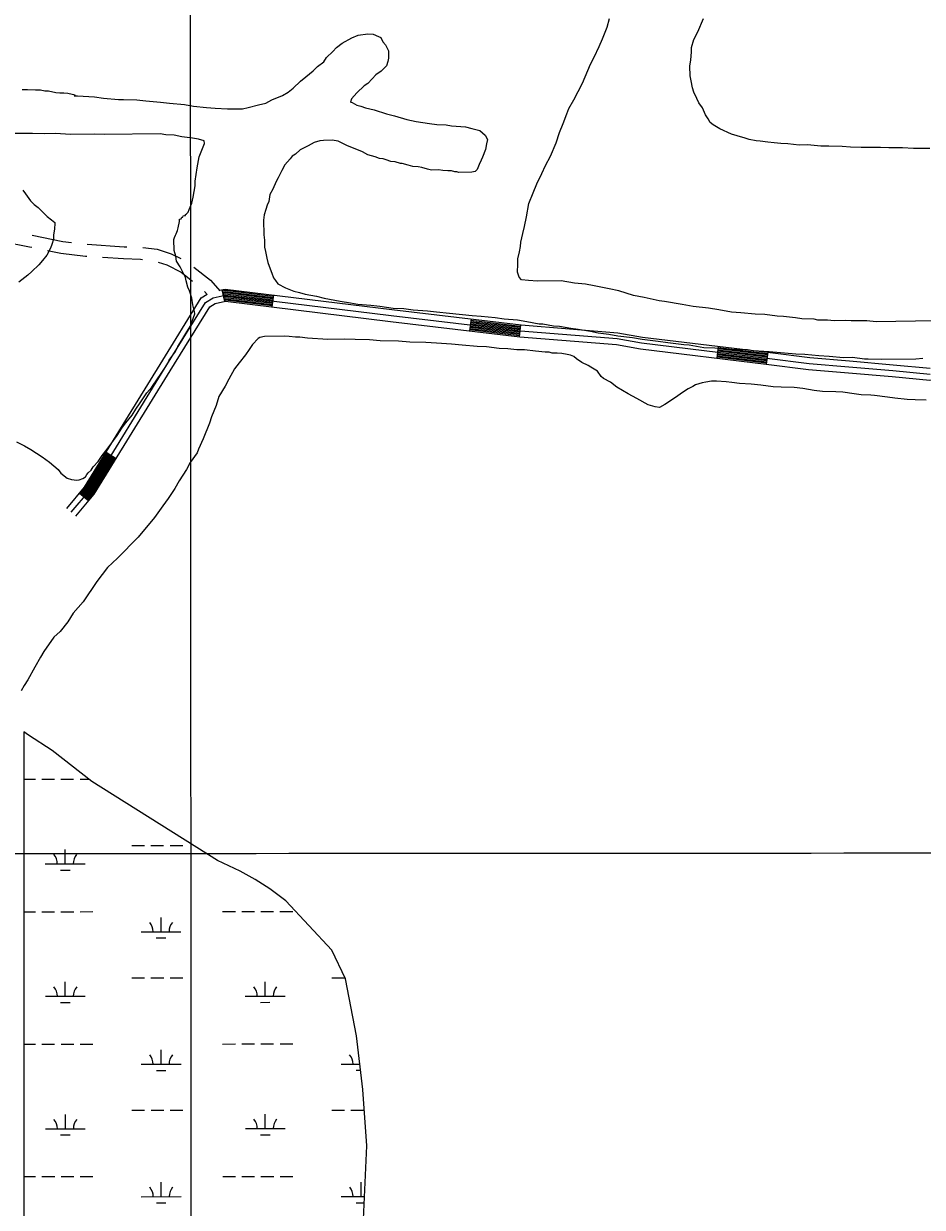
# Model space of a CAD drawing. Extents: x 3279314 to 3317160, y 734079 to 759431.
# Drawn here: x 3301399 to 3303655, y 744634 to 747608 of the extents above; entities that cross this region are included whole.
import ezdxf

# ---------------------------------------------------------------- set-up
doc = ezdxf.new("R2010")
doc.units = 0
for name, color, linetype in [('V-GRID-MAJR', 7, 'Continuous'), ('V-ROAD-CNTR', 7, 'Continuous'), ('V-SITE-VEGE', 7, 'Continuous'), ('V-WETL-SWMP', 7, 'Continuous')]:
    doc.layers.add(name, color=color, linetype=linetype)

msp = doc.modelspace()

# ---------------------------------------------------------------- linework, layer by layer
at = {"layer": 'V-GRID-MAJR'}
for points in [[(3301822.6, 739465.2), (3301819.1, 745523.7), (3301815.6, 751585.5), (3301812, 757647.4), (3301812, 757650.7)], [(3283456.6, 745517.7), (3286079.8, 745518), (3291326.2, 745519.1), (3296572.6, 745521), (3301819.1, 745523.7), (3307065.5, 745527.1), (3312312, 745531.3), (3314935.2, 745533.7)]]:
    msp.add_spline(points, degree=3, dxfattribs=at)
at = {"layer": 'V-ROAD-CNTR'}
for p, q in [((3301896.7, 746939.9), (3301903.3, 746910.6)), ((3302025.8, 746926.6), (3302022.1, 746896.9)), ((3302522.1, 746866.4), (3302518.6, 746836.6)), ((3302646.2, 746851.7), (3302642.7, 746821.9)), ((3303143.1, 746797.8), (3303139.5, 746768.1)), ((3303267.3, 746782.7), (3303263.5, 746753)), ((3301605.8, 746531.6), (3301631.4, 746515.8)), ((3301539.2, 746428.7), (3301562.2, 746409.4))]:
    msp.add_line(p, q, dxfattribs=at)
for points in [[(3301345.9, 747061), (3301413.3, 747047.8), (3301419.3, 747046.6)], [(3301420.4, 747077), (3301497.3, 747061.3), (3301518.7, 747058.7)], [(3301458.4, 747038.6), (3301492.5, 747031.6), (3301553.7, 747024.3), (3301557.3, 747024.1)], [(3301558.4, 747054.1), (3301651.4, 747048), (3301658.2, 747047.8)], [(3301698.1, 747046), (3301734.3, 747041.6), (3301769.6, 747030.4), (3301793.2, 747018.3)], [(3301597.2, 747021.5), (3301649.8, 747018), (3301692.3, 747016.4), (3301697, 747015.9)], [(3301736.4, 747009.5), (3301758.1, 747002.6), (3301794.1, 746984), (3301822.8, 746961.2)], [(3301826.5, 746996.6), (3301867.8, 746963.6), (3301886.8, 746942.6), (3301891.3, 746937.2)], [(3301890.5, 746938.5), (3301904.4, 746941.6), (3302323.3, 746889.9), (3302648, 746851.5), (3302891.1, 746831.9), (3302952.4, 746821), (3303267, 746782.8), (3303372.9, 746769.5), (3303472.3, 746761.2), (3303582.4, 746751.5), (3303674.9, 746743.1)], [(3301897.4, 746937), (3301904.6, 746938.6), (3302025.5, 746923.7)], [(3301507, 746390.4), (3301551.8, 746443.7), (3301741.4, 746752.1), (3301844.2, 746919.1), (3301860, 746928.4)], [(3301518.5, 746380.7), (3301564, 746434.9), (3301754.2, 746744.2), (3301855.1, 746908.1), (3301874.3, 746919.5), (3301905.2, 746926.4), (3302321.5, 746875), (3302646.5, 746836.5), (3302889.2, 746817), (3302950.2, 746806.2), (3303265.1, 746767.9), (3303371.4, 746754.6), (3303471, 746746.3), (3303581.1, 746736.6), (3303674.7, 746728.1)], [(3301530, 746371.1), (3301576.2, 746426.1), (3301767, 746736.3), (3301865.9, 746897.1), (3301879.9, 746905.4), (3301905.9, 746911.2), (3302319.7, 746860.1), (3302645, 746821.6), (3302887.3, 746802.1), (3302948, 746791.3), (3303263.3, 746753), (3303369.8, 746739.6), (3303469.7, 746731.3), (3303579.7, 746721.6), (3303674.5, 746713), (3303744.8, 746717.4), (3303816.7, 746733.4), (3303883.6, 746765.5), (3303928, 746821.8), (3303928.8, 746824.6)], [(3301853, 746935.2), (3301860, 746927.6)], [(3301898, 746934), (3301904.7, 746935.5), (3302025.1, 746920.7)], [(3301898.7, 746931.1), (3301904.9, 746932.5), (3302024.7, 746917.7)], [(3301899.4, 746928.2), (3301905, 746929.5), (3302024.4, 746914.7)], [(3301900, 746925.3), (3301905.2, 746926.4), (3302024, 746911.7)], [(3301900.7, 746922.3), (3301905.3, 746923.4), (3302023.6, 746908.8)], [(3301901.3, 746919.4), (3301905.5, 746920.3), (3302023.2, 746905.8)], [(3301902, 746916.5), (3301905.6, 746917.3), (3302022.9, 746902.8)], [(3301902.6, 746913.6), (3301905.8, 746914.3), (3302022.5, 746899.8)], [(3302520, 746848.5), (3302644.1, 746833.8)], [(3302520.3, 746851.5), (3302644.5, 746836.8)], [(3302520.7, 746854.4), (3302644.8, 746839.7)], [(3302521, 746857.4), (3302645.2, 746842.7)], [(3302521.4, 746860.4), (3302645.5, 746845.7)], [(3302521.7, 746863.4), (3302645.9, 746848.7)], [(3302518.9, 746839.5), (3302643.1, 746824.8)], [(3302519.3, 746842.5), (3302643.4, 746827.8)], [(3302519.6, 746845.5), (3302643.8, 746830.8)], [(3303142, 746788.9), (3303265.9, 746773.8), (3303266.1, 746773.8)], [(3303142.4, 746791.9), (3303266.2, 746776.8), (3303266.5, 746776.8)], [(3303142.8, 746794.9), (3303266.6, 746779.8), (3303266.9, 746779.8)], [(3303139.9, 746771), (3303263.7, 746756), (3303263.9, 746755.9)], [(3303140.2, 746774), (3303264, 746758.9), (3303264.3, 746758.9)], [(3303140.6, 746777), (3303264.4, 746761.9), (3303264.6, 746761.9)], [(3303140.9, 746780), (3303264.8, 746764.9), (3303265, 746764.9)], [(3303141.3, 746782.9), (3303265.1, 746767.9), (3303265.4, 746767.8)], [(3303141.7, 746785.9), (3303265.5, 746770.9), (3303265.8, 746770.8)], [(3301541.5, 746426.7), (3301554.3, 746442), (3301608.4, 746530)], [(3301543.8, 746424.8), (3301556.7, 746440.2), (3301611, 746528.4)], [(3301546.1, 746422.9), (3301559.1, 746438.4), (3301613.5, 746526.8)], [(3301548.4, 746420.9), (3301561.6, 746436.7), (3301616.1, 746525.3)], [(3301550.7, 746419), (3301564, 746434.9), (3301618.6, 746523.7)], [(3301553, 746417.1), (3301566.5, 746433.2), (3301621.2, 746522.1)], [(3301555.3, 746415.2), (3301568.9, 746431.4), (3301623.7, 746520.6)], [(3301557.6, 746413.2), (3301571.3, 746429.6), (3301626.3, 746519)], [(3301559.9, 746411.3), (3301573.8, 746427.9), (3301628.8, 746517.4)]]:
    msp.add_lwpolyline(points, dxfattribs=at)
at = {"layer": 'V-SITE-VEGE'}
for points in [[(3303687.6, 746861.3), (3303539.8, 746859.4), (3303515.6, 746861.8), (3303476.6, 746861.3), (3303461.8, 746862.5), (3303433.6, 746862.1), (3303417.4, 746863.3), (3303393.2, 746863), (3303383.8, 746865.5), (3303352.9, 746866.5), (3303336.7, 746869), (3303307.1, 746872.6), (3303290.9, 746873.8), (3303260, 746877.4), (3303235.8, 746878.5), (3303199.4, 746882), (3303176.5, 746883.1), (3303144.2, 746889.4), (3303118.6, 746893.1), (3303079.6, 746898), (3303052.6, 746903), (3303008.2, 746910.5), (3302994.7, 746911.7), (3302957, 746920.6), (3302930, 746925.7), (3302893.6, 746937.3), (3302869.3, 746942.4), (3302831.6, 746950), (3302810, 746953.7), (3302781.8, 746956.1), (3302748.1, 746962.4), (3302688.9, 746961.6), (3302666.1, 746962.7), (3302648.6, 746965.1), (3302643.1, 746971.8), (3302638.9, 746983.8), (3302640, 747004), (3302639.8, 747017.4), (3302643.6, 747035), (3302646.2, 747048.4), (3302647.4, 747059.2), (3302652.5, 747080.8), (3302656.3, 747098.3), (3302661.4, 747122.6), (3302667.7, 747156.3), (3302678.1, 747183.3), (3302687.2, 747206.2), (3302700.3, 747231.9), (3302709.5, 747252.2), (3302721.3, 747275.2), (3302735.6, 747309), (3302744.7, 747334.7), (3302753.8, 747357.6), (3302762.9, 747382), (3302768.1, 747395.5), (3302780, 747417.1), (3302802.3, 747459.1), (3302821.9, 747506.4), (3302831, 747524), (3302844.1, 747551), (3302852, 747569.9), (3302863.7, 747599.7), (3302870.1, 747621.2)], [(3303674.2, 747294.5), (3303633.5, 747294.3), (3303605.4, 747296.3), (3303571, 747296.1), (3303550.1, 747297.1), (3303502.2, 747296.8), (3303475.1, 747297.7), (3303454.3, 747299.7), (3303420.9, 747300.6), (3303400.1, 747300.5), (3303366.7, 747303.5), (3303345.9, 747303.4), (3303317.7, 747306.4), (3303300, 747307.3), (3303283.3, 747309.3), (3303267.7, 747310.3), (3303247.9, 747313.3), (3303238.5, 747314.3), (3303220.8, 747317.4), (3303210.3, 747320.4), (3303190.5, 747326.6), (3303175.9, 747330.7), (3303146.6, 747344.1), (3303129.9, 747354.4), (3303122.6, 747359.6), (3303117.3, 747369), (3303111, 747379.4), (3303103.7, 747397), (3303094.2, 747409.5), (3303089, 747419.9), (3303081.6, 747436.5), (3303078.4, 747446.9), (3303075.2, 747464.6), (3303072, 747477.1), (3303071.9, 747501.1), (3303073.9, 747517.8), (3303075.9, 747536.5), (3303075.8, 747548), (3303082, 747568.9), (3303091.3, 747587.7), (3303105.7, 747621.1)], [(3301395.1, 747442.6), (3301408.5, 747442.8), (3301428.7, 747441.7), (3301440.8, 747441.9), (3301451.6, 747439.3), (3301461, 747439.4), (3301479.8, 747435.6), (3301489.3, 747434.4), (3301500, 747434.6), (3301509.4, 747433.3), (3301528.3, 747429.5), (3301525.6, 747426.8), (3301533.7, 747426.9), (3301548.5, 747425.8), (3301576.8, 747424.8), (3301599.7, 747421), (3301637.3, 747417.5), (3301649.4, 747417.6), (3301683.1, 747416.7), (3301705.9, 747414.3), (3301742.3, 747410.7), (3301765.2, 747408.3), (3301802.8, 747404.8), (3301825.7, 747401), (3301858, 747397.4), (3301879.6, 747396.3), (3301910.5, 747394), (3301948.2, 747394.5), (3301962.9, 747397.4), (3301988.4, 747404.4), (3302007.1, 747408.7), (3302021.8, 747416.9), (3302048.5, 747428), (3302063.2, 747436.3), (3302075.2, 747445.9), (3302093.8, 747463.6), (3302107.1, 747474.5), (3302125.7, 747489.5), (3302136.4, 747500.4), (3302152.3, 747512.7), (3302158.9, 747523.5), (3302174.9, 747538.5), (3302184.1, 747548), (3302198.8, 747559), (3302222.8, 747572.7), (3302238.9, 747579.7), (3302263, 747582.7), (3302276.5, 747581.5), (3302290, 747576.3), (3302295.4, 747573.7), (3302300.9, 747563), (3302307.7, 747555), (3302314.6, 747540.3), (3302314.9, 747521.5), (3302313.6, 747513.4), (3302309.7, 747502.6), (3302296.5, 747489), (3302283.1, 747479.4), (3302273.9, 747469.9), (3302263.3, 747457.6), (3302253.9, 747452.1), (3302235.3, 747434.4), (3302222.1, 747419.5), (3302219.5, 747411.4), (3302223.5, 747410.1), (3302235.7, 747403.5), (3302245.2, 747401), (3302257.3, 747397.1), (3302278.9, 747392), (3302309.9, 747381.6), (3302330.1, 747376.5), (3302361.2, 747367.5), (3302384.1, 747362.4), (3302417.8, 747357.4), (3302436.6, 747355), (3302459.5, 747353.9), (3302473, 747351.4), (3302507.9, 747349.2), (3302524.1, 747345.3), (3302544.3, 747340.2), (3302557.9, 747328.3), (3302563.5, 747317.6), (3302560.9, 747306.8), (3302558.4, 747292), (3302550.6, 747273.1), (3302548, 747265), (3302542.7, 747254.2), (3302537.5, 747242), (3302532.2, 747236.5), (3302524.2, 747235.1), (3302491.9, 747234.7), (3302486.5, 747236), (3302481.1, 747235.9), (3302473, 747238.5), (3302463.6, 747238.4), (3302451.5, 747239.6), (3302440.7, 747240.8), (3302423.3, 747240.5), (3302412.5, 747243.1), (3302399, 747247), (3302389.6, 747248.2), (3302376.1, 747249.4), (3302364, 747253.2), (3302349.1, 747257.1), (3302345.1, 747257), (3302331.6, 747260.9), (3302320.8, 747262.1), (3302308.7, 747266), (3302301.9, 747268.6), (3302292.5, 747269.8), (3302281.7, 747273.7), (3302262.8, 747278.8), (3302249.3, 747286.7), (3302210.1, 747302.4), (3302188.5, 747312.9), (3302173.6, 747315.4), (3302152.1, 747315.1), (3302142.7, 747313.6), (3302128, 747309.4), (3302113.3, 747301.2), (3302093.3, 747291.5), (3302081.3, 747280.6), (3302073.3, 747275.1), (3302068, 747268.3), (3302054.8, 747253.4), (3302046.9, 747239.8), (3302037.7, 747220.9), (3302032.5, 747211.4), (3302024.6, 747192.5), (3302016.7, 747179), (3302014.3, 747161.4), (3302010.4, 747152), (3302006.5, 747141.2), (3302002.6, 747127.7), (3302001.4, 747114.2), (3302001.9, 747077.9), (3302003.4, 747064.5), (3302003.6, 747047), (3302006.4, 747036.3), (3302009.4, 747018.9), (3302012.2, 747008.2), (3302017.8, 746992.1), (3302021.9, 746981.4), (3302026.1, 746969.4), (3302031.6, 746962.7), (3302037.1, 746954.7), (3302056, 746944.2), (3302077.6, 746936.4), (3302091.1, 746932.5), (3302105.9, 746928.7), (3302134.2, 746923.7), (3302153.1, 746918.5), (3302193.5, 746911), (3302219.1, 746907.3), (3302238, 746903.5), (3302270.3, 746901.2), (3302293.2, 746898.8), (3302326.8, 746893.9), (3302353.7, 746892.8), (3302376.6, 746889.1), (3302413, 746886.9), (3302435.8, 746884.5), (3302468.1, 746880.9), (3302524.7, 746874.8), (3302547.5, 746873.8), (3302582.5, 746870.2), (3302605.4, 746866.5), (3302639.1, 746864.2), (3302662, 746860.4), (3302693, 746854.1), (3302702.4, 746854.2), (3302729.3, 746849.2), (3302744.1, 746848), (3302772.4, 746843), (3302791.3, 746840.6), (3302822.3, 746835.6), (3302841.1, 746831.8), (3302868.1, 746828.1), (3302891, 746824.4), (3302927.3, 746819.4), (3302951.6, 746815.7), (3302992, 746810.8), (3303016.2, 746807.1), (3303056.6, 746802.3), (3303070, 746801.1), (3303106.4, 746794.8), (3303134.7, 746793.8), (3303176.4, 746790.3), (3303216.7, 746789.5), (3303230.2, 746787), (3303270.5, 746784.8), (3303337.8, 746778.9), (3303360.7, 746777.9), (3303395.7, 746774.3), (3303421.2, 746773.3), (3303457.6, 746769.7), (3303480.4, 746770), (3303510.1, 746766.3), (3303519.5, 746766.4), (3303551.7, 746765.5), (3303639.1, 746766.6), (3303656.6, 746768.2)], [(3301380.7, 746557.9), (3301401, 746547.4), (3301417.2, 746538.2), (3301445.7, 746519.8), (3301463.3, 746506.5), (3301485.1, 746488), (3301491.9, 746478.7), (3301508.2, 746466.8), (3301519, 746462.9), (3301532.5, 746461.7), (3301537.8, 746461.8), (3301547.2, 746465.9), (3301553.9, 746470.1), (3301557.8, 746475.5), (3301560.5, 746479.5), (3301568.4, 746486.4), (3301573.7, 746494.5), (3301585.6, 746508.1), (3301596.2, 746523), (3301605.5, 746535.2), (3301613.4, 746546.1), (3301624, 746561), (3301633.2, 746573.2), (3301645.1, 746592.2), (3301655.7, 746605.8), (3301671.5, 746624.8), (3301680.8, 746639.7), (3301691.3, 746656), (3301708.5, 746680.4), (3301720.4, 746695.3), (3301734.9, 746715.7), (3301744.2, 746729.2), (3301757.3, 746749.5), (3301763.9, 746763.1), (3301779.8, 746784.8), (3301786.3, 746797), (3301798.2, 746817.3), (3301806.1, 746829.5), (3301816.6, 746847.1), (3301821.8, 746860.6), (3301828.3, 746879.5), (3301828.2, 746884.9), (3301824, 746902.3), (3301821.1, 746918.4), (3301815.5, 746937.1), (3301811.3, 746946.5), (3301807.1, 746962.6), (3301805.6, 746970.6), (3301797.4, 746985.3), (3301791.9, 746997.3), (3301782.3, 747012), (3301780.8, 747024.1), (3301776.5, 747038.8), (3301776.2, 747065.7), (3301777.5, 747071.1), (3301780.1, 747076.5), (3301781.4, 747080.5), (3301785.3, 747088.6), (3301786.6, 747095.4), (3301790.4, 747111.6), (3301790.3, 747116.9), (3301794.4, 747118.3), (3301795.7, 747122.4), (3301798.3, 747122.4), (3301799.7, 747125.1), (3301802.3, 747126.5), (3301805, 747126.5), (3301805, 747129.2), (3301807.7, 747130.6), (3301811.6, 747134.7), (3301814.2, 747141.4), (3301820.7, 747157.7), (3301824.6, 747172.5), (3301829.6, 747200.8), (3301829.5, 747212.9), (3301834.4, 747246.5), (3301839.4, 747273.5), (3301852.5, 747307.3), (3301852.4, 747314), (3301837.5, 747317.8), (3301822.7, 747320.3), (3301795.8, 747324), (3301776.9, 747327.8), (3301755.4, 747328.9), (3301741.9, 747331.4), (3301602.1, 747329.6), (3301576.6, 747330.7), (3301516.1, 747329.9), (3301478.4, 747332.1), (3301451.6, 747331.8), (3301420.6, 747332.7), (3301374.9, 747332.2)], [(3301396.9, 747189.9), (3301403.7, 747180.6), (3301416.1, 747163.3), (3301425.6, 747154), (3301435.1, 747146.1), (3301458.2, 747123.5), (3301469.1, 747115.6), (3301477.2, 747109), (3301477.3, 747106.3), (3301476.1, 747092.8), (3301473.6, 747076.6), (3301473.7, 747067.2), (3301469.9, 747053.7), (3301466, 747044.3), (3301456.8, 747026.7), (3301446.2, 747013.1), (3301436.9, 747002.2), (3301419.6, 746985.9), (3301409, 746976.4), (3301386.4, 746958.6)], [(3303664.6, 746662.1), (3303637.7, 746663.1), (3303617.5, 746664.2), (3303586.6, 746667.8), (3303567.7, 746670.3), (3303535.4, 746673.9), (3303526, 746675.1), (3303501.8, 746676.1), (3303484.3, 746678.6), (3303456, 746682.3), (3303438.5, 746683.4), (3303404.9, 746684.3), (3303383.4, 746686.7), (3303355.1, 746691.8), (3303333.5, 746694.2), (3303301.2, 746695.1), (3303281.1, 746696.2), (3303250.1, 746699.8), (3303225.9, 746702.2), (3303196.3, 746704.5), (3303177.4, 746707), (3303162.6, 746708.1), (3303138.4, 746710.5), (3303126.3, 746710.4), (3303111.6, 746707.5), (3303102.2, 746706), (3303086.1, 746700.5), (3303079.4, 746696.3), (3303067.4, 746690.8), (3303060.7, 746686.7), (3303047.4, 746677.1), (3303035.4, 746668.9), (3303008.8, 746651.1), (3302995.4, 746644.2), (3302984.6, 746645.4), (3302967.1, 746650.6), (3302938.7, 746666.3), (3302917, 746678.2), (3302888.6, 746695.3), (3302872.3, 746707.2), (3302854.7, 746716.4), (3302849.2, 746721.7), (3302839.7, 746735), (3302823.4, 746745.5), (3302816.6, 746749.5), (3302800.4, 746757.3), (3302786.8, 746766.6), (3302780.1, 746771.9), (3302771.9, 746775.8), (3302763.9, 746777), (3302750.4, 746779.6), (3302738.3, 746780.8), (3302726.2, 746780.6), (3302718.1, 746783.2), (3302708.7, 746783.1), (3302684.4, 746785.5), (3302656.2, 746789.1), (3302637.3, 746788.9), (3302614.5, 746791.3), (3302592.9, 746792.4), (3302560.6, 746796), (3302537.8, 746797), (3302500.1, 746800.6), (3302473.2, 746802.9), (3302435.5, 746805.2), (3302408.6, 746807.5), (3302368.2, 746808.3), (3302340, 746810.7), (3302294.3, 746811.4), (3302267.4, 746813.8), (3302231, 746814.7), (3302205.5, 746815.7), (3302162.5, 746815.2), (3302111.4, 746818.5), (3302092.5, 746821), (3302081.8, 746820.9), (3302065.6, 746822), (3302054.8, 746823.2), (3302003.8, 746822.6), (3301991.7, 746819.7), (3301987.7, 746817), (3301973.1, 746802), (3301965.2, 746789.8), (3301956, 746776.2), (3301940.1, 746755.9), (3301928.2, 746740.9), (3301913.7, 746715.2), (3301904.5, 746697.6), (3301888.7, 746671.9), (3301882.3, 746649), (3301870.6, 746620.6), (3301865.4, 746604.4), (3301849.7, 746565.2), (3301838, 746539.5), (3301834.1, 746530.1), (3301816.9, 746505.6), (3301807.7, 746488), (3301789.2, 746459.6), (3301778.7, 746440.6), (3301761.6, 746414.9), (3301748.4, 746397.2), (3301727.2, 746367.4), (3301686.2, 746318.5), (3301634.4, 746265.4), (3301609.2, 746242.2), (3301582.7, 746206.9), (3301548.4, 746155.4), (3301523.2, 746126.9), (3301510.1, 746105.2), (3301490.2, 746080.8), (3301474.3, 746067.1), (3301449.2, 746030.5), (3301441.3, 746017), (3301426.8, 745991.2), (3301409.7, 745960.1), (3301400.5, 745945.2), (3301392.6, 745931.7)]]:
    msp.add_lwpolyline(points, dxfattribs=at)
at = {"layer": 'V-WETL-SWMP'}
for p, q in [((3301410.6, 745820.9), (3301398.9, 745828.8)), ((3301398.9, 745828.8), (3301398.9, 744248.5)), ((3301410.6, 745820.9), (3301398.9, 745828.8)), ((3301398.9, 745828.8), (3301398.9, 744248.5)), ((3301470.7, 745782.4), (3301410.6, 745820.9)), ((3301470.7, 745782.4), (3301410.6, 745820.9)), ((3301569.9, 745704.1), (3301470.7, 745782.4)), ((3301569.9, 745704.1), (3301470.7, 745782.4)), ((3301398.9, 745709.8), (3301428.3, 745709.9)), ((3301444.3, 745709.9), (3301476.3, 745709.9)), ((3301492.3, 745709.9), (3301524.3, 745709.9)), ((3301540.3, 745709.9), (3301562.4, 745709.9)), ((3301885.8, 745505.7), (3301569.9, 745704.1)), ((3301885.8, 745505.7), (3301569.9, 745704.1)), ((3301670.3, 745543.8), (3301702.3, 745543.8)), ((3301718.3, 745543.8), (3301750.3, 745543.9)), ((3301766.3, 745543.9), (3301798.3, 745543.9)), ((3301503.2, 745497.3), (3301503.2, 745533.3)), ((3301453.2, 745497.3), (3301553.2, 745497.3)), ((3301491.2, 745481.9), (3301515.2, 745481.9)), ((3301942.4, 745479), (3301885.8, 745505.7)), ((3301942.4, 745479), (3301885.8, 745505.7)), ((3301980.1, 745458), (3301942.4, 745479)), ((3301980.1, 745458), (3301942.4, 745479)), ((3302016.7, 745434.7), (3301980.1, 745458)), ((3302016.7, 745434.7), (3301980.1, 745458)), ((3302056.8, 745404.3), (3302016.7, 745434.7)), ((3302056.8, 745404.3), (3302016.7, 745434.7)), ((3302172.6, 745280.3), (3302056.8, 745404.3)), ((3302172.6, 745280.3), (3302056.8, 745404.3)), ((3301398.9, 745377.2), (3301428.5, 745377.2)), ((3301444.5, 745377.2), (3301476.5, 745377.2)), ((3301492.5, 745377.2), (3301524.5, 745377.2)), ((3301540.5, 745377.2), (3301572.5, 745377.3)), ((3301743.8, 745326.6), (3301743.8, 745362.6)), ((3301898.4, 745377.4), (3301930.4, 745377.4)), ((3301946.4, 745377.4), (3301978.4, 745377.5)), ((3301994.4, 745377.5), (3302026.4, 745377.5)), ((3302042.4, 745377.5), (3302074.4, 745377.5)), ((3301693.8, 745326.6), (3301793.8, 745326.6)), ((3301731.8, 745311.2), (3301755.8, 745311.2)), ((3302207, 745208.7), (3302172.6, 745280.3)), ((3302207, 745208.7), (3302172.6, 745280.3)), ((3301503.4, 745164.6), (3301503.4, 745200.6)), ((3301670.4, 745211.1), (3301702.4, 745211.2)), ((3301718.4, 745211.2), (3301750.4, 745211.2)), ((3301766.4, 745211.2), (3301798.4, 745211.2)), ((3302005.3, 745164.9), (3302005.3, 745200.9)), ((3302172.4, 745211.4), (3302204.4, 745211.4)), ((3302234.7, 745065.4), (3302207, 745208.7)), ((3302234.7, 745065.4), (3302207, 745208.7)), ((3301453.4, 745164.6), (3301553.4, 745164.6)), ((3301955.3, 745164.8), (3302055.3, 745164.9)), ((3301491.4, 745149.2), (3301515.4, 745149.2)), ((3301993.3, 745149.4), (3302017.3, 745149.5)), ((3302250.7, 744930.3), (3302234.7, 745065.4)), ((3302250.7, 744930.3), (3302234.7, 745065.4)), ((3301398.9, 745044.5), (3301428.6, 745044.5)), ((3301444.6, 745044.5), (3301476.6, 745044.5)), ((3301492.6, 745044.5), (3301524.6, 745044.6)), ((3301540.6, 745044.6), (3301572.6, 745044.6)), ((3301898.5, 745044.7), (3301930.5, 745044.8)), ((3301946.5, 745044.8), (3301978.5, 745044.8)), ((3301994.5, 745044.8), (3302026.5, 745044.8)), ((3302042.5, 745044.8), (3302074.5, 745044.8)), ((3301744, 744993.9), (3301743.9, 745029.9)), ((3301694, 744993.9), (3301794, 744994)), ((3301732, 744978.5), (3301756, 744978.5)), ((3302195.9, 744994.2), (3302243.1, 744994.2)), ((3302233.9, 744978.7), (3302244.9, 744978.8)), ((3302260.7, 744789.3), (3302250.7, 744930.3)), ((3302260.7, 744789.3), (3302250.7, 744930.3)), ((3301503.6, 744831.9), (3301503.6, 744867.9)), ((3301670.6, 744878.5), (3301702.6, 744878.5)), ((3301718.6, 744878.5), (3301750.6, 744878.5)), ((3301766.6, 744878.5), (3301798.6, 744878.5)), ((3302005.5, 744832.2), (3302005.5, 744868.2)), ((3302172.5, 744878.7), (3302204.5, 744878.7)), ((3302220.5, 744878.7), (3302252.5, 744878.8)), ((3301453.6, 744831.9), (3301553.6, 744832)), ((3301955.5, 744832.2), (3302055.5, 744832.2)), ((3301491.6, 744816.5), (3301515.6, 744816.5)), ((3301993.5, 744816.8), (3302017.5, 744816.8)), ((3302249, 744536.5), (3302260.7, 744789.3)), ((3302249, 744536.5), (3302260.7, 744789.3)), ((3301398.9, 744711.8), (3301428.8, 744711.8)), ((3301444.8, 744711.8), (3301476.8, 744711.9)), ((3301492.8, 744711.9), (3301524.8, 744711.9)), ((3301540.8, 744711.9), (3301572.8, 744711.9)), ((3301898.7, 744712.1), (3301930.7, 744712.1)), ((3301946.7, 744712.1), (3301978.7, 744712.1)), ((3301994.7, 744712.1), (3302026.7, 744712.1)), ((3302042.7, 744712.1), (3302074.7, 744712.2)), ((3301744.1, 744661.3), (3301744.1, 744697.3)), ((3302246, 744661.5), (3302246, 744697.5)), ((3301694.1, 744661.2), (3301794.1, 744661.3)), ((3302196, 744661.5), (3302254.8, 744661.5)), ((3301732.1, 744645.8), (3301756.1, 744645.8)), ((3302234.1, 744646.1), (3302254.1, 744646.1))]:
    msp.add_line(p, q, dxfattribs=at)
for centre, start, end in [((3301448, 745497.7), 359.2573, 40.801), ((3301558.5, 745497.8), 139.2573, 180.801), ((3301688.6, 745327.1), 359.2573, 40.801), ((3301799, 745327.1), 139.2573, 180.801), ((3301448.2, 745165.1), 359.2573, 40.801), ((3301558.6, 745165.1), 139.2573, 180.801), ((3301950.1, 745165.3), 359.2573, 40.801), ((3302060.6, 745165.4), 139.2573, 180.801), ((3301688.7, 744994.4), 359.2573, 40.801), ((3301799.2, 744994.4), 139.2573, 180.801), ((3302190.6, 744994.6), 359.2573, 40.801), ((3301448.3, 744832.4), 359.2573, 40.801), ((3301558.8, 744832.4), 139.2573, 180.801), ((3301950.2, 744832.6), 359.2573, 40.801), ((3302060.7, 744832.7), 139.2573, 180.801), ((3301688.9, 744661.7), 359.2573, 40.801), ((3301799.4, 744661.8), 139.2573, 180.801), ((3302190.8, 744662), 359.2573, 40.801)]:
    msp.add_arc(centre, 35.2, start, end, dxfattribs=at)

doc.saveas('drawing.dxf')
